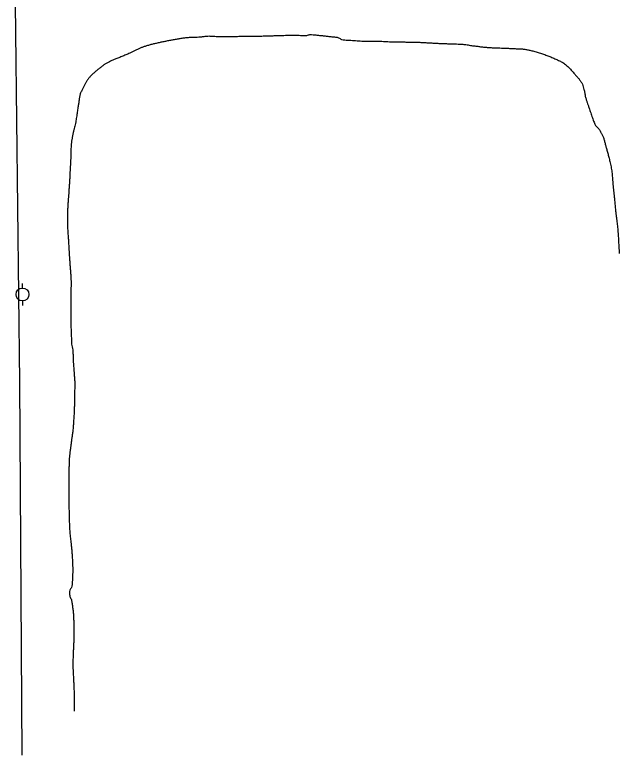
# Model space of a CAD drawing. Extents: x 2145380 to 2157287, y 139568 to 149130.
# Drawn here: x 2151793.7 to 2151982.8, y 141817.2 to 142048.7 of the extents above; entities that cross this region are included whole.
import ezdxf

# ---------------------------------------------------------------- set-up
doc = ezdxf.new("R2010")
doc.units = 0
for name, color, linetype in [('TOPO_Fence', 7, 'Continuous'), ('TOPO_Power Pole', 7, 'Continuous'), ('TOPO_Waters Edge', 7, 'Continuous')]:
    doc.layers.add(name, color=color, linetype=linetype)

# ---------------------------------------------------------------- blocks, each defined once
blk = doc.blocks.new('POWPOL')
at = {"layer": 'TOPO_Power Pole'}
for p, q in [((0, 10.2), (0, 17.3)), ((0, -10.2), (0, -17.3))]:
    blk.add_line(p, q, dxfattribs=at)
blk.add_circle((0, 0), 10.2, dxfattribs=at)

msp = doc.modelspace()

# ---------------------------------------------------------------- linework, layer by layer
at = {"layer": 'TOPO_Fence'}
msp.add_lwpolyline([(2151795.99, 141817.22), (2151795.25, 141933.82), (2151793.71, 142070.44)], dxfattribs=at)
at = {"layer": 'TOPO_Waters Edge'}
for points in [[(2151854.75, 142042.04), (2151855.76, 142042), (2151856.77, 142041.96), (2151857.78, 142041.92), (2151858.97, 142041.87), (2151860.17, 142041.92), (2151861.36, 142041.93), (2151863.02, 142041.96), (2151864.69, 142041.99), (2151866.35, 142042.01), (2151867.79, 142042.03), (2151869.23, 142042.03), (2151870.67, 142042.07), (2151872.09, 142042.1), (2151873.51, 142042.15), (2151874.93, 142042.19), (2151875.91, 142042.22), (2151876.9, 142042.25), (2151877.89, 142042.28), (2151879, 142042.31), (2151880.12, 142042.33), (2151881.23, 142042.36), (2151882.19, 142042.38), (2151883.15, 142042.22), (2151884.11, 142042.21), (2151885.09, 142042.2), (2151886.07, 142042.59), (2151887.04, 142042.49), (2151888.21, 142042.38), (2151889.37, 142042.25), (2151890.54, 142042.12), (2151891.71, 142041.99), (2151892.88, 142041.87), (2151894.05, 142041.73), (2151895.05, 142041.62), (2151895.94, 142040.92), (2151896.95, 142040.85), (2151897.9, 142040.78), (2151898.86, 142040.75), (2151899.82, 142040.68), (2151900.82, 142040.61), (2151901.81, 142040.52), (2151902.81, 142040.47), (2151903.97, 142040.41), (2151905.13, 142040.52), (2151906.29, 142040.49), (2151907.21, 142040.46), (2151908.13, 142040.43), (2151909.05, 142040.4), (2151910, 142040.36), (2151910.95, 142040.3), (2151911.89, 142040.28), (2151912.94, 142040.26), (2151913.99, 142040.24), (2151915.03, 142040.22), (2151916.39, 142040.19), (2151917.74, 142040.17), (2151919.1, 142040.14), (2151920.4, 142040.11), (2151921.7, 142040.03), (2151923, 142039.97), (2151924.23, 142039.91), (2151925.46, 142039.82), (2151926.69, 142039.77), (2151927.91, 142039.72), (2151929.13, 142039.68), (2151930.35, 142039.64), (2151931.39, 142039.6), (2151932.44, 142039.57), (2151933.48, 142039.51), (2151934.88, 142039.42), (2151936.27, 142039.13), (2151937.66, 142038.96), (2151938.86, 142038.82), (2151940.05, 142038.65), (2151941.25, 142038.55), (2151942.48, 142038.45), (2151943.71, 142038.4), (2151944.94, 142038.35), (2151946.02, 142038.31), (2151947.09, 142038.27), (2151948.16, 142038.23), (2151949.54, 142038.17), (2151950.92, 142038.1), (2151952.3, 142038.03), (2151953.35, 142037.97), (2151954.38, 142037.74), (2151955.41, 142037.49), (2151956.81, 142037.15), (2151958.16, 142036.72), (2151959.52, 142036.24), (2151960.8, 142035.79), (2151962.04, 142035.27), (2151963.28, 142034.7), (2151964.41, 142034.19), (2151965.53, 142033.64), (2151966.46, 142032.8), (2151967.42, 142031.93), (2151968.21, 142030.96), (2151969.06, 142030), (2151969.68, 142029.28), (2151970.32, 142028.6), (2151970.86, 142027.79), (2151971.34, 142027.06), (2151971.56, 142026.22), (2151971.78, 142025.39), (2151972.07, 142024.3), (2151972.18, 142023.17), (2151972.53, 142022.1), (2151972.81, 142021.26), (2151973.1, 142020.43), (2151973.38, 142019.6), (2151973.9, 142018.07), (2151974.42, 142016.54), (2151974.97, 142015.02), (2151975.34, 142013.99), (2151976.34, 142013.31), (2151976.86, 142012.35), (2151977.31, 142011.55), (2151977.78, 142010.74), (2151978.03, 142009.86), (2151978.33, 142008.79), (2151978.62, 142007.73), (2151978.91, 142006.67), (2151979.24, 142005.41), (2151979.58, 142004.15), (2151979.9, 142002.89), (2151980.32, 142001.2), (2151980.54, 141999.47), (2151980.7, 141997.75), (2151980.81, 141996.68), (2151980.86, 141995.61), (2151980.97, 141994.54), (2151981.07, 141993.63), (2151981.17, 141992.71), (2151981.26, 141991.79), (2151981.42, 141990.26), (2151981.56, 141988.72), (2151981.72, 141987.19), (2151981.82, 141986.15), (2151982, 141985.11), (2151982.11, 141984.07), (2151982.31, 141982.22), (2151982.48, 141980.36), (2151982.58, 141978.5), (2151982.66, 141977.02), (2151982.74, 141975.53), (2151982.82, 141974.04)], [(2151854.75, 142042.04), (2151855.76, 142042), (2151856.77, 142041.96), (2151857.78, 142041.92), (2151858.97, 142041.87), (2151860.17, 142041.92), (2151861.36, 142041.93), (2151863.02, 142041.96), (2151864.69, 142041.99), (2151866.35, 142042.01), (2151867.79, 142042.03), (2151869.23, 142042.03), (2151870.67, 142042.07), (2151872.09, 142042.1), (2151873.51, 142042.15), (2151874.93, 142042.19), (2151875.91, 142042.22), (2151876.9, 142042.25), (2151877.89, 142042.28), (2151879, 142042.31), (2151880.12, 142042.33), (2151881.23, 142042.36), (2151882.19, 142042.38), (2151883.15, 142042.22), (2151884.11, 142042.21), (2151885.09, 142042.2), (2151886.07, 142042.59), (2151887.04, 142042.49), (2151888.21, 142042.38), (2151889.37, 142042.25), (2151890.54, 142042.12), (2151891.71, 142041.99), (2151892.88, 142041.87), (2151894.05, 142041.73), (2151895.05, 142041.62), (2151895.94, 142040.92), (2151896.95, 142040.85), (2151897.9, 142040.78), (2151898.86, 142040.75), (2151899.82, 142040.68), (2151900.82, 142040.61), (2151901.81, 142040.52), (2151902.81, 142040.47), (2151903.97, 142040.41), (2151905.13, 142040.52), (2151906.29, 142040.49), (2151907.21, 142040.46), (2151908.13, 142040.43), (2151909.05, 142040.4), (2151910, 142040.36), (2151910.95, 142040.3), (2151911.89, 142040.28), (2151912.94, 142040.26), (2151913.99, 142040.24), (2151915.03, 142040.22), (2151916.39, 142040.19), (2151917.74, 142040.17), (2151919.1, 142040.14), (2151920.4, 142040.11), (2151921.7, 142040.03), (2151923, 142039.97), (2151924.23, 142039.91), (2151925.46, 142039.82), (2151926.69, 142039.77), (2151927.91, 142039.72), (2151929.13, 142039.68), (2151930.35, 142039.64), (2151931.39, 142039.6), (2151932.44, 142039.57), (2151933.48, 142039.51), (2151934.88, 142039.42), (2151936.27, 142039.13), (2151937.66, 142038.96), (2151938.86, 142038.82), (2151940.05, 142038.65), (2151941.25, 142038.55), (2151942.48, 142038.45), (2151943.71, 142038.4), (2151944.94, 142038.35), (2151946.02, 142038.31), (2151947.09, 142038.27), (2151948.16, 142038.23), (2151949.54, 142038.17), (2151950.92, 142038.1), (2151952.3, 142038.03), (2151953.35, 142037.97), (2151954.38, 142037.74), (2151955.41, 142037.49), (2151956.81, 142037.15), (2151958.16, 142036.72), (2151959.52, 142036.24), (2151960.8, 142035.79), (2151962.04, 142035.27), (2151963.28, 142034.7), (2151964.41, 142034.19), (2151965.53, 142033.64), (2151966.46, 142032.8), (2151967.42, 142031.93), (2151968.21, 142030.96), (2151969.06, 142030), (2151969.68, 142029.28), (2151970.32, 142028.6), (2151970.86, 142027.79), (2151971.34, 142027.06), (2151971.56, 142026.22), (2151971.78, 142025.39), (2151972.07, 142024.3), (2151972.18, 142023.17), (2151972.53, 142022.1), (2151972.81, 142021.26), (2151973.1, 142020.43), (2151973.38, 142019.6), (2151973.9, 142018.07), (2151974.42, 142016.54), (2151974.97, 142015.02), (2151975.34, 142013.99), (2151976.34, 142013.31), (2151976.86, 142012.35), (2151977.31, 142011.55), (2151977.78, 142010.74), (2151978.03, 142009.86), (2151978.33, 142008.79), (2151978.62, 142007.73), (2151978.91, 142006.67), (2151979.24, 142005.41), (2151979.58, 142004.15), (2151979.9, 142002.89), (2151980.32, 142001.2), (2151980.54, 141999.47), (2151980.7, 141997.75), (2151980.81, 141996.68), (2151980.86, 141995.61), (2151980.97, 141994.54), (2151981.07, 141993.63), (2151981.17, 141992.71), (2151981.26, 141991.79), (2151981.42, 141990.26), (2151981.56, 141988.72), (2151981.72, 141987.19), (2151981.82, 141986.15), (2151982, 141985.11), (2151982.11, 141984.07), (2151982.31, 141982.22), (2151982.48, 141980.36), (2151982.58, 141978.5), (2151982.66, 141977.02), (2151982.74, 141975.53), (2151982.82, 141974.04)], [(2151854.75, 142042.04), (2151853.79, 142041.94), (2151852.82, 142041.83), (2151851.85, 142041.73), (2151850.76, 142041.61), (2151849.65, 142041.69), (2151848.54, 142041.59), (2151847.39, 142041.49), (2151846.24, 142041.36), (2151845.1, 142041.17), (2151843.9, 142040.97), (2151842.7, 142040.76), (2151841.51, 142040.52), (2151840.32, 142040.29), (2151839.15, 142040.05), (2151837.97, 142039.78), (2151836.86, 142039.54), (2151835.77, 142039.24), (2151834.69, 142038.9), (2151833.79, 142038.61), (2151832.92, 142038.26), (2151832.07, 142037.88), (2151831.18, 142037.48), (2151830.35, 142036.98), (2151829.47, 142036.6), (2151828.19, 142036.04), (2151826.88, 142035.55), (2151825.59, 142035), (2151824.6, 142034.59), (2151823.61, 142034.17), (2151822.65, 142033.68), (2151821.89, 142033.29), (2151821.23, 142032.74), (2151820.54, 142032.22), (2151819.67, 142031.56), (2151818.84, 142030.87), (2151818.03, 142030.12), (2151817.41, 142029.55), (2151816.87, 142028.92), (2151816.39, 142028.22), (2151815.88, 142027.49), (2151815.49, 142026.73), (2151815.11, 142025.93), (2151814.67, 142024.99), (2151814.16, 142024.06), (2151813.99, 142023.04), (2151813.81, 142021.97), (2151813.67, 142020.89), (2151813.5, 142019.81), (2151813.25, 142018.26), (2151813.02, 142016.71), (2151812.74, 142015.16), (2151812.59, 142014.34), (2151812.36, 142013.53), (2151812.18, 142012.71), (2151811.96, 142011.71), (2151811.75, 142010.7), (2151811.57, 142009.68), (2151811.4, 142008.76), (2151811.32, 142007.83), (2151811.28, 142006.9), (2151811.23, 142005.86), (2151811.27, 142004.81), (2151811.21, 142003.77), (2151811.16, 142002.76), (2151811.09, 142001.75), (2151811.04, 142000.74), (2151810.98, 141999.57), (2151810.95, 141998.39), (2151810.87, 141997.22), (2151810.8, 141996.11), (2151810.72, 141995.01), (2151810.65, 141993.9), (2151810.57, 141992.84), (2151810.5, 141991.79), (2151810.42, 141990.73), (2151810.34, 141989.54), (2151810.27, 141988.35), (2151810.21, 141987.16), (2151810.15, 141986.09), (2151810.17, 141985.01), (2151810.19, 141983.93), (2151810.2, 141983.09), (2151810.22, 141982.25), (2151810.27, 141981.41), (2151810.35, 141980.08), (2151810.45, 141978.76), (2151810.53, 141977.44), (2151810.58, 141976.54), (2151810.63, 141975.63), (2151810.69, 141974.73), (2151810.76, 141973.64), (2151810.83, 141972.55), (2151810.91, 141971.46), (2151811, 141970.14), (2151811.12, 141968.82), (2151811.21, 141967.49), (2151811.28, 141966.46), (2151811.32, 141965.43), (2151811.31, 141964.4), (2151811.3, 141963.38), (2151811.24, 141962.36), (2151811.23, 141961.34), (2151811.23, 141960.39), (2151811.22, 141959.44), (2151811.22, 141958.49), (2151811.22, 141957.18), (2151811.22, 141955.87), (2151811.22, 141954.56), (2151811.22, 141953.6), (2151811.22, 141952.64), (2151811.25, 141951.68), (2151811.28, 141950.82), (2151811.32, 141949.97), (2151811.35, 141949.11), (2151811.39, 141948.15), (2151811.42, 141947.2), (2151811.46, 141946.24), (2151811.49, 141945.31), (2151811.82, 141944.42), (2151811.88, 141943.5), (2151811.97, 141942.23), (2151811.95, 141940.95), (2151812.04, 141939.68), (2151812.11, 141938.76), (2151812.18, 141937.85), (2151812.25, 141936.93), (2151812.33, 141935.83), (2151812.45, 141934.73), (2151812.46, 141933.63), (2151812.47, 141932.13), (2151812.4, 141930.64), (2151812.38, 141929.15), (2151812.37, 141928.23), (2151812.36, 141927.31), (2151812.35, 141926.39), (2151812.32, 141924.91), (2151812.23, 141923.45), (2151812.13, 141921.98), (2151812.04, 141920.65), (2151811.95, 141919.32), (2151811.78, 141918), (2151811.62, 141916.84), (2151811.46, 141915.69), (2151811.31, 141914.53), (2151811.17, 141913.5), (2151811.03, 141912.46), (2151810.89, 141911.43), (2151810.77, 141910.5), (2151810.74, 141909.56), (2151810.71, 141908.62), (2151810.67, 141907.28), (2151810.63, 141905.93), (2151810.61, 141904.58), (2151810.6, 141903.35), (2151810.59, 141902.13), (2151810.59, 141900.9), (2151810.58, 141899.73), (2151810.58, 141898.55), (2151810.6, 141897.37), (2151810.61, 141896.2), (2151810.65, 141895.02), (2151810.67, 141893.84), (2151810.72, 141892.15), (2151810.76, 141890.46), (2151810.82, 141888.76), (2151810.85, 141887.83), (2151810.93, 141886.9), (2151811.03, 141885.97), (2151811.11, 141885.11), (2151811.23, 141884.26), (2151811.32, 141883.4), (2151811.45, 141882.05), (2151811.57, 141880.7), (2151811.68, 141879.35), (2151811.75, 141878.36), (2151811.79, 141877.37), (2151811.82, 141876.38), (2151811.84, 141875.35), (2151811.82, 141874.32), (2151811.81, 141873.29), (2151811.79, 141872.38), (2151811.71, 141871.47), (2151811.63, 141870.57), (2151811.55, 141869.66), (2151810.77, 141868.84), (2151810.81, 141867.97), (2151810.87, 141866.88), (2151811.49, 141865.81), (2151811.64, 141864.7), (2151811.81, 141863.39), (2151812.02, 141862.08), (2151812.08, 141860.75), (2151812.15, 141859.32), (2151812.21, 141857.88), (2151812.21, 141856.45), (2151812.21, 141855.44), (2151812.21, 141854.43), (2151812.18, 141853.42), (2151812.14, 141852.18), (2151812.05, 141850.94), (2151812.01, 141849.7), (2151811.95, 141848.07), (2151811.88, 141846.44), (2151811.91, 141844.8), (2151811.93, 141843.8), (2151811.98, 141842.8), (2151812.03, 141841.8), (2151812.09, 141840.46), (2151812.18, 141839.13), (2151812.23, 141837.79), (2151812.27, 141836.76), (2151812.29, 141835.73), (2151812.3, 141834.7), (2151812.31, 141833.45), (2151812.32, 141832.19), (2151812.34, 141830.94)], [(2151854.75, 142042.04), (2151853.79, 142041.94), (2151852.82, 142041.83), (2151851.85, 142041.73), (2151850.76, 142041.61), (2151849.65, 142041.69), (2151848.54, 142041.59), (2151847.39, 142041.49), (2151846.24, 142041.36), (2151845.1, 142041.17), (2151843.9, 142040.97), (2151842.7, 142040.76), (2151841.51, 142040.52), (2151840.32, 142040.29), (2151839.15, 142040.05), (2151837.97, 142039.78), (2151836.86, 142039.54), (2151835.77, 142039.24), (2151834.69, 142038.9), (2151833.79, 142038.61), (2151832.92, 142038.26), (2151832.07, 142037.88), (2151831.18, 142037.48), (2151830.35, 142036.98), (2151829.47, 142036.6), (2151828.19, 142036.04), (2151826.88, 142035.55), (2151825.59, 142035), (2151824.6, 142034.59), (2151823.61, 142034.17), (2151822.65, 142033.68), (2151821.89, 142033.29), (2151821.23, 142032.74), (2151820.54, 142032.22), (2151819.67, 142031.56), (2151818.84, 142030.87), (2151818.03, 142030.12), (2151817.41, 142029.55), (2151816.87, 142028.92), (2151816.39, 142028.22), (2151815.88, 142027.49), (2151815.49, 142026.73), (2151815.11, 142025.93), (2151814.67, 142024.99), (2151814.16, 142024.06), (2151813.99, 142023.04), (2151813.81, 142021.97), (2151813.67, 142020.89), (2151813.5, 142019.81), (2151813.25, 142018.26), (2151813.02, 142016.71), (2151812.74, 142015.16), (2151812.59, 142014.34), (2151812.36, 142013.53), (2151812.18, 142012.71), (2151811.96, 142011.71), (2151811.75, 142010.7), (2151811.57, 142009.68), (2151811.4, 142008.76), (2151811.32, 142007.83), (2151811.28, 142006.9), (2151811.23, 142005.86), (2151811.27, 142004.81), (2151811.21, 142003.77), (2151811.16, 142002.76), (2151811.09, 142001.75), (2151811.04, 142000.74), (2151810.98, 141999.57), (2151810.95, 141998.39), (2151810.87, 141997.22), (2151810.8, 141996.11), (2151810.72, 141995.01), (2151810.65, 141993.9), (2151810.57, 141992.84), (2151810.5, 141991.79), (2151810.42, 141990.73), (2151810.34, 141989.54), (2151810.27, 141988.35), (2151810.21, 141987.16), (2151810.15, 141986.09), (2151810.17, 141985.01), (2151810.19, 141983.93), (2151810.2, 141983.09), (2151810.22, 141982.25), (2151810.27, 141981.41), (2151810.35, 141980.08), (2151810.45, 141978.76), (2151810.53, 141977.44), (2151810.58, 141976.54), (2151810.63, 141975.63), (2151810.69, 141974.73), (2151810.76, 141973.64), (2151810.83, 141972.55), (2151810.91, 141971.46), (2151811, 141970.14), (2151811.12, 141968.82), (2151811.21, 141967.49), (2151811.28, 141966.46), (2151811.32, 141965.43), (2151811.31, 141964.4), (2151811.3, 141963.38), (2151811.24, 141962.36), (2151811.23, 141961.34), (2151811.23, 141960.39), (2151811.22, 141959.44), (2151811.22, 141958.49), (2151811.22, 141957.18), (2151811.22, 141955.87), (2151811.22, 141954.56), (2151811.22, 141953.6), (2151811.22, 141952.64), (2151811.25, 141951.68), (2151811.28, 141950.82), (2151811.32, 141949.97), (2151811.35, 141949.11), (2151811.39, 141948.15), (2151811.42, 141947.2), (2151811.46, 141946.24), (2151811.49, 141945.31), (2151811.82, 141944.42), (2151811.88, 141943.5), (2151811.97, 141942.23), (2151811.95, 141940.95), (2151812.04, 141939.68), (2151812.11, 141938.76), (2151812.18, 141937.85), (2151812.25, 141936.93), (2151812.33, 141935.83), (2151812.45, 141934.73), (2151812.46, 141933.63), (2151812.47, 141932.13), (2151812.4, 141930.64), (2151812.38, 141929.15), (2151812.37, 141928.23), (2151812.36, 141927.31), (2151812.35, 141926.39), (2151812.32, 141924.91), (2151812.23, 141923.45), (2151812.13, 141921.98), (2151812.04, 141920.65), (2151811.95, 141919.32), (2151811.78, 141918), (2151811.62, 141916.84), (2151811.46, 141915.69), (2151811.31, 141914.53), (2151811.17, 141913.5), (2151811.03, 141912.46), (2151810.89, 141911.43), (2151810.77, 141910.5), (2151810.74, 141909.56), (2151810.71, 141908.62), (2151810.67, 141907.28), (2151810.63, 141905.93), (2151810.61, 141904.58), (2151810.6, 141903.35), (2151810.59, 141902.13), (2151810.59, 141900.9), (2151810.58, 141899.73), (2151810.58, 141898.55), (2151810.6, 141897.37), (2151810.61, 141896.2), (2151810.65, 141895.02), (2151810.67, 141893.84), (2151810.72, 141892.15), (2151810.76, 141890.46), (2151810.82, 141888.76), (2151810.85, 141887.83), (2151810.93, 141886.9), (2151811.03, 141885.97), (2151811.11, 141885.11), (2151811.23, 141884.26), (2151811.32, 141883.4), (2151811.45, 141882.05), (2151811.57, 141880.7), (2151811.68, 141879.35), (2151811.75, 141878.36), (2151811.79, 141877.37), (2151811.82, 141876.38), (2151811.84, 141875.35), (2151811.82, 141874.32), (2151811.81, 141873.29), (2151811.79, 141872.38), (2151811.71, 141871.47), (2151811.63, 141870.57), (2151811.55, 141869.66), (2151810.77, 141868.84), (2151810.81, 141867.97), (2151810.87, 141866.88), (2151811.49, 141865.81), (2151811.64, 141864.7), (2151811.81, 141863.39), (2151812.02, 141862.08), (2151812.08, 141860.75), (2151812.15, 141859.32), (2151812.21, 141857.88), (2151812.21, 141856.45), (2151812.21, 141855.44), (2151812.21, 141854.43), (2151812.18, 141853.42), (2151812.14, 141852.18), (2151812.05, 141850.94), (2151812.01, 141849.7), (2151811.95, 141848.07), (2151811.88, 141846.44), (2151811.91, 141844.8), (2151811.93, 141843.8), (2151811.98, 141842.8), (2151812.03, 141841.8), (2151812.09, 141840.46), (2151812.18, 141839.13), (2151812.23, 141837.79), (2151812.27, 141836.76), (2151812.29, 141835.73), (2151812.3, 141834.7), (2151812.31, 141833.45), (2151812.32, 141832.19), (2151812.34, 141830.94)]]:
    msp.add_open_spline(points, degree=3, dxfattribs=at)

# ---------------------------------------------------------------- block references
at = {"layer": 'TOPO_Power Pole', "xscale": 0.19685000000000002, "yscale": 0.19685000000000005}
msp.add_blockref('POWPOL', (2151796.12, 141961.26), dxfattribs=at)

doc.saveas('drawing.dxf')
